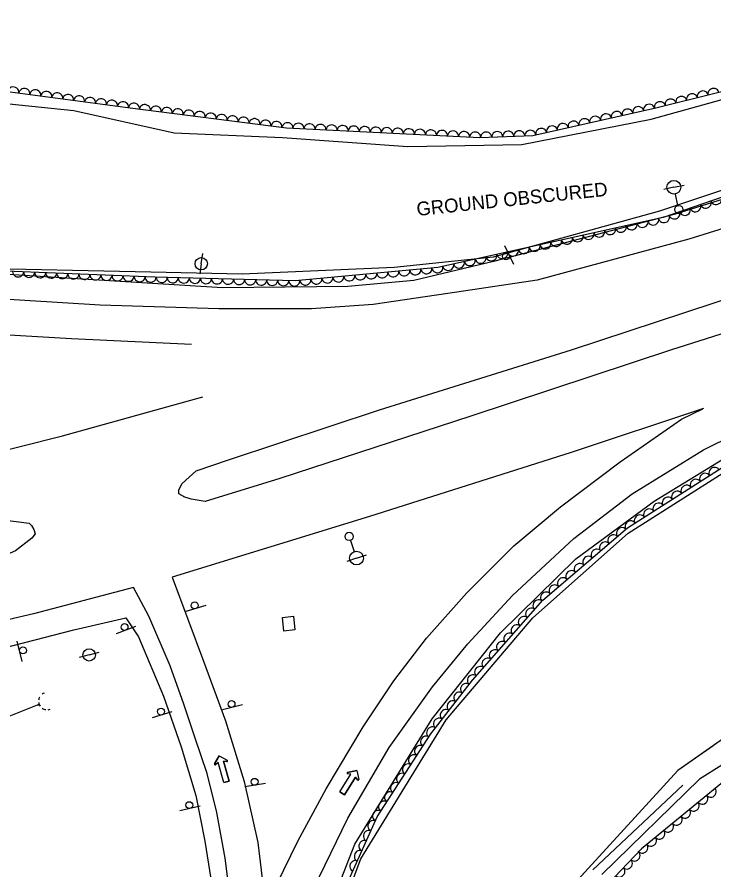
# Model space of a CAD drawing. Extents: x 1746719 to 1766531, y 631721 to 662391.
# Drawn here: x 1765372.1 to 1765624.3, y 632583.4 to 632892.2 of the extents above; entities that cross this region are included whole.
import ezdxf

# ---------------------------------------------------------------- set-up
doc = ezdxf.new("R2010")
doc.units = 0
for name, color, linetype in [('SURVEY - AERIAL SURVEY - Photo Control - Points - Elevations', 7, 'Continuous'), ('SURVEY - AERIAL SURVEY - Photo Control - Points - Locators', 7, 'Continuous'), ('SURVEY - AERIAL SURVEY - Photo Control with Text', 7, 'Continuous'), ('SURVEY - CENTERLINE - Existing Roads - Development', 7, 'Continuous'), ('SURVEY - CENTERLINE - Existing Roads Curve Text', 7, 'Continuous'), ('SURVEY - CENTERLINE - Preliminary Curve Text', 7, 'Continuous'), ('SURVEY - CONTROL - Grid', 7, 'Continuous')]:
    doc.layers.add(name, color=color, linetype=linetype)

msp = doc.modelspace()

# ---------------------------------------------------------------- linework, layer by layer
at = {"layer": 'SURVEY - AERIAL SURVEY - Photo Control - Points - Elevations'}
for points in [[(1765857.25, 632881.68), (1765794.16, 632864.12), (1765720.42, 632843.72), (1765667.91, 632828.19), (1765615.24, 632811.75), (1765560.39, 632797.01), (1765531.22, 632792.61), (1765501, 632788.19), (1765478.68, 632786.55), (1765445.17, 632786.56), (1765402.26, 632787.96), (1765361.2, 632790.5)], [(1765808.44, 632873.63), (1765792.99, 632869.08), (1765755.76, 632859.46), (1765713.54, 632851.41), (1765661.96, 632837.03), (1765610.31, 632820.87), (1765544.56, 632803.68), (1765515.68, 632796.87), (1765491.84, 632794.67), (1765446.41, 632794.21), (1765405.55, 632796.71), (1765330.18, 632801.39)], [(1765479.57, 632576.84), (1765491.84, 632602.17), (1765506.8, 632627.73), (1765522.42, 632649.73), (1765535.19, 632665.26), (1765551.37, 632682.75), (1765573.59, 632703.47), (1765594.73, 632719.63), (1765620.51, 632735.49), (1765654.92, 632752.57), (1765692.05, 632771), (1765715.9, 632780.72), (1765752.36, 632792.97), (1765803.63, 632810.03), (1765851.39, 632826.39)], [(1765473.12, 632538.35), (1765494.3, 632592.71), (1765522.39, 632638.09), (1765547.01, 632669.22), (1765574.33, 632696.02), (1765602.64, 632716.95), (1765636.77, 632737.82), (1765685.7, 632760.81), (1765733.53, 632781.24), (1765771.37, 632794.35), (1765805.09, 632805.78), (1765845.6, 632818.22)], [(1765432.82, 632718.43), (1765430.71, 632719.64), (1765430.69, 632721.07), (1765431.92, 632723.32), (1765436.99, 632727.96), (1765448.64, 632731.87), (1765503.24, 632750), (1765572.76, 632771.69), (1765655.48, 632799.06), (1765689.61, 632809.92), (1765692.79, 632808.69), (1765693.81, 632805.54), (1765692.47, 632802.66), (1765689.75, 632799.82), (1765685.07, 632796.63), (1765674.67, 632792.62), (1765608.9, 632771.72), (1765536.27, 632747.74), (1765467.17, 632725.14), (1765440.2, 632716.82), (1765435.08, 632717.69), (1765432.46, 632718.54)], [(1765435.29, 632773.64), (1765391.82, 632775.7), (1765360.92, 632777.57)], [(1764959.86, 632669.29), (1764985.37, 632672.58), (1765060.29, 632682.11), (1765156.9, 632694.65), (1765232.5, 632706.41), (1765288.72, 632716.85), (1765340.55, 632728.51), (1765388.58, 632740.56), (1765439.4, 632754.72)], [(1765620.5, 632750.45), (1765572.62, 632734.63), (1765499.7, 632711.36), (1765428.21, 632689.38), (1765439.6, 632659.02), (1765447.59, 632637.37), (1765454.33, 632615.5), (1765459.23, 632593.39), (1765461.61, 632573.28), (1765462.01, 632566.91), (1765465.95, 632577.98), (1765473.88, 632594.08), (1765483.94, 632612.74), (1765497.32, 632635.25), (1765508.47, 632651.92), (1765520.34, 632667.35), (1765534.94, 632683.74), (1765551.94, 632700.75), (1765568.73, 632714.87), (1765590.35, 632731.24), (1765612.53, 632746.59), (1765620.32, 632750.44)], [(1764985, 632646.34), (1765035.31, 632655.01), (1765087.95, 632661.65), (1765167.23, 632672.1), (1765251.78, 632685.46), (1765339.51, 632703.93), (1765367.1, 632710.21), (1765376.53, 632708.95), (1765377.35, 632708.11), (1765378.23, 632706.75), (1765378.64, 632705.15), (1765377.49, 632703.57), (1765371.62, 632698.98), (1765367.73, 632697.3), (1765362.18, 632696.02), (1765331.43, 632688.57), (1765253.62, 632672.78), (1765147.19, 632656.13), (1765047.13, 632644.27), (1764986, 632638.62)], [(1765448.9, 632576.2), (1765447.49, 632587.68), (1765444.47, 632604.19), (1765440.92, 632618.33), (1765436.59, 632631.17), (1765432.52, 632643.42), (1765427.47, 632657.32), (1765419.87, 632675.33), (1765414.28, 632685.64), (1765378.13, 632676.2), (1765348.02, 632669.14), (1765303.18, 632658.5), (1765263.85, 632650.94), (1765225.73, 632643.97)], [(1765325.52, 632609.29), (1765309.07, 632619.33), (1765290.55, 632628.57), (1765283.21, 632633.37), (1765279.72, 632636.47), (1765278.8, 632639.76), (1765280.26, 632643.23), (1765286.04, 632645.66), (1765335.12, 632655.51), (1765392.67, 632670.41), (1765411.49, 632674.67), (1765416.11, 632667.85), (1765425.09, 632646.38), (1765431.5, 632628.03), (1765436.79, 632610.43), (1765440.07, 632593.9), (1765442.19, 632580.17)], [(1765580.49, 632583.44), (1765612.99, 632614.18)]]:
    msp.add_lwpolyline(points, dxfattribs=at)
at = {"layer": 'SURVEY - AERIAL SURVEY - Photo Control - Points - Locators'}
for p, q in [((1765443.61, 632621.83), (1765445.26, 632624.78)), ((1765445.26, 632624.78), (1765443.61, 632621.83)), ((1765445.26, 632624.78), (1765448.21, 632623.13)), ((1765445.26, 632624.78), (1765448.21, 632623.13)), ((1765444.95, 632622.28), (1765443.98, 632621.52)), ((1765444.95, 632622.28), (1765443.98, 632621.52)), ((1765446.99, 632615.05), (1765444.95, 632622.28)), ((1765446.99, 632615.05), (1765444.95, 632622.28)), ((1765448.06, 632622.68), (1765446.84, 632622.82)), ((1765446.84, 632622.82), (1765448.89, 632615.58)), ((1765448.89, 632615.58), (1765446.84, 632622.82)), ((1765446.84, 632622.82), (1765448.06, 632622.68)), ((1765488.92, 632611.71), (1765492.95, 632618.06)), ((1765488.92, 632611.71), (1765492.95, 632618.06)), ((1765491.73, 632618.75), (1765495.03, 632619.49)), ((1765495.03, 632619.49), (1765491.73, 632618.75)), ((1765492.95, 632618.06), (1765491.74, 632618.27)), ((1765492.95, 632618.06), (1765491.74, 632618.27)), ((1765495.03, 632619.49), (1765495.76, 632616.19)), ((1765495.03, 632619.49), (1765495.76, 632616.19)), ((1765448.89, 632615.58), (1765446.99, 632615.05)), ((1765446.99, 632615.05), (1765448.89, 632615.58)), ((1765494.61, 632617), (1765490.58, 632610.65)), ((1765490.58, 632610.65), (1765494.61, 632617)), ((1765495.32, 632616), (1765494.61, 632617)), ((1765494.61, 632617), (1765495.32, 632616)), ((1765490.58, 632610.65), (1765488.92, 632611.71)), ((1765488.92, 632611.71), (1765490.58, 632610.65))]:
    msp.add_line(p, q, dxfattribs=at)
for points in [[(1765360.91, 632861.63), (1765392.72, 632858.38), (1765429.02, 632850.31), (1765468.19, 632848.63), (1765513.51, 632845.41), (1765554.76, 632846.09), (1765601.54, 632855.29), (1765639.03, 632865.65), (1765672.16, 632878.07), (1765713.19, 632884.31), (1765745.52, 632889.53), (1765771.31, 632888.55), (1765787.58, 632881.26), (1765790.05, 632871.89), (1765758.68, 632862.84), (1765702.95, 632850.23), (1765662.29, 632841.1), (1765604.59, 632821.95), (1765544.38, 632805.27), (1765508.6, 632801.5), (1765453.63, 632799.14), (1765420.59, 632799.81), (1765352.54, 632801.36)], [(1765474.87, 632529.79), (1765496.5, 632587.48), (1765527.45, 632637.73), (1765558.78, 632674.71), (1765593.29, 632705.34), (1765631.22, 632729.53), (1765673.46, 632750.47), (1765722.2, 632772.01), (1765775.01, 632792.43), (1765796.22, 632800.87), (1765798.78, 632801.11)], [(1765798.78, 632801.11), (1765807.14, 632795.35), (1765807.26, 632789.76), (1765804.64, 632783.71), (1765808.42, 632775.04), (1765803.24, 632760.85), (1765803.23, 632745.58), (1765793.28, 632728.91), (1765783.58, 632738.22), (1765766.43, 632728.5), (1765741.93, 632711.37), (1765711.69, 632688.32), (1765711.14, 632679.93), (1765672.95, 632650.01), (1765643.28, 632631.46), (1765619.08, 632616.29), (1765583.79, 632581.78)]]:
    msp.add_lwpolyline(points, dxfattribs=at)
for centre, start, end in [((1765443.83, 632621.71), 150.7885, 308.2816), ((1765443.83, 632621.71), 150.7885, 308.2816), ((1765448.09, 632622.92), 263.3402, 60.7885), ((1765448.09, 632622.92), 263.3402, 60.7885), ((1765491.78, 632618.51), 102.5725, 260.0656), ((1765491.78, 632618.51), 102.5725, 260.0656), ((1765495.52, 632616.14), 215.1242, 12.5725), ((1765495.52, 632616.14), 215.1242, 12.5725)]:
    msp.add_arc(centre, 0.246, start, end, dxfattribs=at)
at = {"layer": 'SURVEY - AERIAL SURVEY - Photo Control with Text'}
for points in [[(1765367.79, 632865.45), (1765413.08, 632859.33), (1765469.6, 632852.1), (1765539.64, 632848.63), (1765558.76, 632849.37), (1765603.24, 632859.33), (1765646.51, 632870.11), (1765690.71, 632886.66), (1765742.41, 632891.86), (1765769.71, 632892.23), (1765789.62, 632882.61), (1765795.65, 632873.51), (1765792.56, 632870.93), (1765783.19, 632869.05), (1765731.6, 632855.59), (1765660.56, 632838.47), (1765605.98, 632819.6), (1765524.43, 632801.55), (1765472.74, 632796.71), (1765421.97, 632798.07), (1765349.97, 632800.91)], [(1765482.1, 632557.28), (1765502.44, 632602.66), (1765521.82, 632632.68), (1765536.98, 632652.14), (1765562.35, 632681.13), (1765593.06, 632707.24), (1765629.93, 632730.78)], [(1765628.11, 632615.69), (1765598.05, 632591.12), (1765566.13, 632557.52)]]:
    msp.add_lwpolyline(points, dxfattribs=at)
for centre, major_axis in [((1765370.81, 632865.04), (1.98, -0.27)), ((1765374.78, 632864.51), (1.98, -0.27)), ((1765378.74, 632863.97), (1.98, -0.27)), ((1765382.71, 632863.44), (1.98, -0.27)), ((1765386.67, 632862.9), (1.98, -0.27)), ((1765390.63, 632862.36), (1.98, -0.27)), ((1765616.37, 632862.6), (1.94, 0.48)), ((1765620.25, 632863.57), (1.94, 0.48)), ((1765624.13, 632864.53), (1.94, 0.48)), ((1765394.6, 632861.83), (1.98, -0.27)), ((1765398.56, 632861.29), (1.98, -0.27)), ((1765402.53, 632860.76), (1.98, -0.27)), ((1765406.49, 632860.22), (1.98, -0.27)), ((1765410.45, 632859.69), (1.98, -0.27)), ((1765604.72, 632859.7), (1.94, 0.48)), ((1765608.6, 632860.67), (1.94, 0.48)), ((1765612.48, 632861.63), (1.94, 0.48)), ((1765414.42, 632859.16), (1.98, -0.25)), ((1765418.39, 632858.65), (1.98, -0.25)), ((1765422.35, 632858.15), (1.98, -0.25)), ((1765426.32, 632857.64), (1.98, -0.25)), ((1765430.29, 632857.13), (1.98, -0.25)), ((1765434.26, 632856.62), (1.98, -0.25)), ((1765589.12, 632856.17), (1.95, 0.44)), ((1765593.02, 632857.04), (1.95, 0.44)), ((1765596.92, 632857.92), (1.95, 0.44)), ((1765600.83, 632858.79), (1.95, 0.44)), ((1765438.23, 632856.12), (1.98, -0.25)), ((1765442.19, 632855.61), (1.98, -0.25)), ((1765446.16, 632855.1), (1.98, -0.25)), ((1765450.13, 632854.59), (1.98, -0.25)), ((1765454.1, 632854.09), (1.98, -0.25)), ((1765458.06, 632853.58), (1.98, -0.25)), ((1765462.03, 632853.07), (1.98, -0.25)), ((1765577.41, 632853.55), (1.95, 0.44)), ((1765581.31, 632854.42), (1.95, 0.44)), ((1765585.21, 632855.3), (1.95, 0.44)), ((1765466, 632852.56), (1.98, -0.25)), ((1765469.97, 632852.09), (2, -0.1)), ((1765473.96, 632851.89), (2, -0.1)), ((1765477.96, 632851.69), (2, -0.1)), ((1765481.95, 632851.49), (2, -0.1)), ((1765485.95, 632851.29), (2, -0.1)), ((1765489.94, 632851.09), (2, -0.1)), ((1765493.94, 632850.9), (2, -0.1)), ((1765497.93, 632850.7), (2, -0.1)), ((1765501.93, 632850.5), (2, -0.1)), ((1765505.92, 632850.3), (2, -0.1)), ((1765509.92, 632850.1), (2, -0.1)), ((1765561.79, 632850.05), (1.95, 0.44)), ((1765565.7, 632850.93), (1.95, 0.44)), ((1765569.6, 632851.8), (1.95, 0.44)), ((1765573.5, 632852.67), (1.95, 0.44)), ((1765513.92, 632849.9), (2, -0.1)), ((1765517.91, 632849.71), (2, -0.1)), ((1765521.91, 632849.51), (2, -0.1)), ((1765525.9, 632849.31), (2, -0.1)), ((1765529.9, 632849.11), (2, -0.1)), ((1765533.89, 632848.91), (2, -0.1)), ((1765537.89, 632848.71), (2, -0.1)), ((1765541.88, 632848.71), (2, 0.08)), ((1765545.88, 632848.87), (2, 0.08)), ((1765549.88, 632849.03), (2, 0.08)), ((1765553.87, 632849.18), (2, 0.08)), ((1765557.87, 632849.34), (2, 0.08)), ((1765617.59, 632823.61), (-1.89, -0.65)), ((1765621.37, 632824.92), (-1.89, -0.65)), ((1765625.15, 632826.23), (-1.89, -0.65)), ((1765610.03, 632821), (-1.89, -0.65)), ((1765613.81, 632822.31), (-1.89, -0.65)), ((1765598.45, 632817.93), (-1.95, -0.43)), ((1765602.35, 632818.8), (-1.95, -0.43)), ((1765606.25, 632819.69), (-1.89, -0.65)), ((1765586.73, 632815.34), (-1.95, -0.43)), ((1765590.64, 632816.2), (-1.95, -0.43)), ((1765594.54, 632817.07), (-1.95, -0.43)), ((1765571.11, 632811.88), (-1.95, -0.43)), ((1765575.02, 632812.74), (-1.95, -0.43)), ((1765578.92, 632813.61), (-1.95, -0.43)), ((1765582.83, 632814.47), (-1.95, -0.43)), ((1765555.49, 632808.42), (-1.95, -0.43)), ((1765559.39, 632809.29), (-1.95, -0.43)), ((1765563.3, 632810.15), (-1.95, -0.43)), ((1765567.2, 632811.02), (-1.95, -0.43)), ((1765543.77, 632805.83), (-1.95, -0.43)), ((1765547.68, 632806.69), (-1.95, -0.43)), ((1765551.58, 632807.56), (-1.95, -0.43)), ((1765528.15, 632802.37), (-1.95, -0.43)), ((1765532.06, 632803.23), (-1.95, -0.43)), ((1765535.96, 632804.1), (-1.95, -0.43)), ((1765539.87, 632804.96), (-1.95, -0.43)), ((1765372.52, 632800.02), (-2, 0.08)), ((1765376.52, 632799.86), (-2, 0.08)), ((1765380.52, 632799.7), (-2, 0.08)), ((1765384.51, 632799.55), (-2, 0.08)), ((1765504.33, 632799.66), (-1.99, -0.19)), ((1765508.31, 632800.04), (-1.99, -0.19)), ((1765512.29, 632800.41), (-1.99, -0.19)), ((1765516.28, 632800.78), (-1.99, -0.19)), ((1765520.26, 632801.16), (-1.99, -0.19)), ((1765524.24, 632801.53), (-1.99, -0.19)), ((1765388.51, 632799.39), (-2, 0.08)), ((1765392.51, 632799.23), (-2, 0.08)), ((1765396.5, 632799.07), (-2, 0.08)), ((1765400.5, 632798.91), (-2, 0.08)), ((1765404.5, 632798.76), (-2, 0.08)), ((1765408.49, 632798.6), (-2, 0.08)), ((1765412.49, 632798.44), (-2, 0.08)), ((1765416.49, 632798.28), (-2, 0.08)), ((1765420.49, 632798.13), (-2, 0.08)), ((1765424.48, 632798), (-2, 0.05)), ((1765428.48, 632797.89), (-2, 0.05)), ((1765432.48, 632797.79), (-2, 0.05)), ((1765436.48, 632797.68), (-2, 0.05)), ((1765440.48, 632797.57), (-2, 0.05)), ((1765444.48, 632797.46), (-2, 0.05)), ((1765448.47, 632797.36), (-2, 0.05)), ((1765452.47, 632797.25), (-2, 0.05)), ((1765456.47, 632797.14), (-2, 0.05)), ((1765460.47, 632797.04), (-2, 0.05)), ((1765464.47, 632796.93), (-2, 0.05)), ((1765468.47, 632796.82), (-2, 0.05)), ((1765472.47, 632796.72), (-2, 0.05)), ((1765476.45, 632797.06), (-1.99, -0.19)), ((1765480.43, 632797.43), (-1.99, -0.19)), ((1765484.41, 632797.8), (-1.99, -0.19)), ((1765488.4, 632798.17), (-1.99, -0.19)), ((1765492.38, 632798.55), (-1.99, -0.19)), ((1765496.36, 632798.92), (-1.99, -0.19)), ((1765500.35, 632799.29), (-1.99, -0.19)), ((1765624.43, 632727.27), (1.69, 1.08)), ((1765621.06, 632725.12), (1.69, 1.08)), ((1765614.32, 632720.81), (1.69, 1.08)), ((1765617.69, 632722.96), (1.69, 1.08)), ((1765610.94, 632718.66), (1.69, 1.08)), ((1765604.2, 632714.35), (1.69, 1.08)), ((1765607.57, 632716.5), (1.69, 1.08)), ((1765600.83, 632712.2), (1.69, 1.08)), ((1765594.09, 632707.89), (1.69, 1.08)), ((1765597.46, 632710.05), (1.69, 1.08)), ((1765590.94, 632705.44), (1.52, 1.3)), ((1765587.89, 632702.85), (1.52, 1.3)), ((1765584.85, 632700.25), (1.52, 1.3)), ((1765581.8, 632697.66), (1.52, 1.3)), ((1765575.7, 632692.48), (1.52, 1.3)), ((1765578.75, 632695.07), (1.52, 1.3)), ((1765572.66, 632689.89), (1.52, 1.3)), ((1765569.61, 632687.3), (1.52, 1.3)), ((1765566.56, 632684.71), (1.52, 1.3)), ((1765563.51, 632682.12), (1.52, 1.3)), ((1765560.72, 632679.27), (1.32, 1.51)), ((1765558.09, 632676.26), (1.32, 1.51)), ((1765555.45, 632673.25), (1.32, 1.51)), ((1765552.82, 632670.24), (1.32, 1.51)), ((1765550.18, 632667.23), (1.32, 1.51)), ((1765547.55, 632664.22), (1.32, 1.51)), ((1765544.92, 632661.21), (1.32, 1.51)), ((1765542.28, 632658.2), (1.32, 1.51)), ((1765537.01, 632652.18), (1.32, 1.51)), ((1765539.65, 632655.19), (1.32, 1.51)), ((1765534.55, 632649.02), (1.23, 1.58)), ((1765532.09, 632645.87), (1.23, 1.58)), ((1765529.64, 632642.71), (1.23, 1.58)), ((1765527.18, 632639.56), (1.23, 1.58)), ((1765524.72, 632636.4), (1.23, 1.58)), ((1765522.26, 632633.25), (1.23, 1.58)), ((1765520.04, 632629.92), (1.08, 1.68)), ((1765517.87, 632626.56), (1.08, 1.68)), ((1765515.7, 632623.2), (1.08, 1.68)), ((1765513.53, 632619.84), (1.08, 1.68)), ((1765511.36, 632616.48), (1.08, 1.68)), ((1765509.19, 632613.12), (1.08, 1.68)), ((1765507.02, 632609.76), (1.08, 1.68)), ((1765623.22, 632611.69), (-1.55, -1.27)), ((1765504.85, 632606.4), (1.08, 1.68)), ((1765620.12, 632609.16), (-1.55, -1.27)), ((1765502.68, 632603.04), (1.08, 1.68)), ((1765613.93, 632604.1), (-1.55, -1.27)), ((1765617.03, 632606.63), (-1.55, -1.27)), ((1765610.83, 632601.57), (-1.55, -1.27)), ((1765500.99, 632599.42), (0.82, 1.83)), ((1765607.74, 632599.04), (-1.55, -1.27)), ((1765499.35, 632595.77), (0.82, 1.83)), ((1765604.64, 632596.5), (-1.55, -1.27)), ((1765497.72, 632592.12), (0.82, 1.83)), ((1765598.44, 632591.44), (-1.55, -1.27)), ((1765601.54, 632593.97), (-1.55, -1.27)), ((1765496.08, 632588.47), (0.82, 1.83)), ((1765595.64, 632588.59), (-1.38, -1.45)), ((1765494.44, 632584.82), (0.82, 1.83)), ((1765592.89, 632585.69), (-1.38, -1.45)), ((1765590.13, 632582.79), (-1.38, -1.45))]:
    msp.add_ellipse(centre, major_axis=major_axis, ratio=0.940188, start_param=0, end_param=3.141593, dxfattribs=at)
at = {"layer": 'SURVEY - CENTERLINE - Existing Roads - Development'}
for p, q in [((1765609.81, 632830.59), (1765606.15, 632829.78)), ((1765609.81, 632830.59), (1765613.47, 632831.4)), ((1765611.26, 632824), (1765610.35, 632828.15)), ((1765438.78, 632802.91), (1765439.31, 632806.62)), ((1765438.78, 632802.91), (1765438.25, 632799.2)), ((1765492.79, 632702.75), (1765494.17, 632698.73)), ((1765494.98, 632696.36), (1765491.43, 632695.15)), ((1765494.98, 632696.36), (1765498.53, 632697.58)), ((1765398.23, 632661.28), (1765394.61, 632660.3)), ((1765398.23, 632661.28), (1765401.85, 632662.27)), ((1765349.5, 632631.38), (1765380.16, 632643.41)), ((1765379.51, 632643.15), (1765380.16, 632643.41))]:
    msp.add_line(p, q, dxfattribs=at)
for centre, radius in [((1765609.81, 632830.59), 2.5), ((1765611.59, 632822.53), 1.5), ((1765438.78, 632802.91), 2.25), ((1765492.3, 632704.17), 1.5), ((1765494.98, 632696.36), 2.5), ((1765398.23, 632661.28), 2.25)]:
    msp.add_circle(centre, radius, dxfattribs=at)
for start_param, end_param in [(0.730907, 1.085951), (0, 0.255182), (1.352995, 1.815775), (2.156577, 2.588895), (2.883049, 3.125465)]:
    msp.add_ellipse((1765383.04, 632644.56), major_axis=(-1.14, 2.91), ratio=0.99961, start_param=start_param, end_param=end_param, dxfattribs=at)
at = {"layer": 'SURVEY - CENTERLINE - Existing Roads Curve Text'}
for points in [[(1765973.36, 632671.12), (1765982.41, 632697.12), (1765984.72, 632709.16), (1765984.81, 632718.92), (1765983.83, 632727.57), (1765980.22, 632737.21), (1765969.18, 632766.6), (1765955.69, 632802.18), (1765911.93, 632787.13), (1765832.17, 632759.06), (1765785.6, 632742.15), (1765760.5, 632727.86), (1765718.94, 632696.97), (1765628.91, 632631.82), (1765611.19, 632619.43), (1765552.93, 632555.72), (1765519.35, 632457.79), (1765498.71, 632391.83), (1765488.91, 632356.46), (1765527.99, 632339.05)], [(1765624.05, 632628.42), (1765611.19, 632619.43), (1765590.47, 632596.77)], [(1765590.47, 632596.77), (1765556.73, 632559.87)]]:
    msp.add_lwpolyline(points, dxfattribs=at)
at = {"layer": 'SURVEY - CENTERLINE - Preliminary Curve Text'}
msp.add_line((1765470.41, 632672.57), (1765470.41, 632672.57), dxfattribs=at)
msp.add_lwpolyline([(1765468.13, 632674.82), (1765472.11, 632675.28), (1765472.69, 632670.32), (1765468.71, 632669.85), (1765468.13, 632674.82)], dxfattribs=at)
at = {"layer": 'SURVEY - CONTROL - Grid'}
for p, q in [((1765548.51, 632809.5), (1765551.74, 632802.73)), ((1765440.39, 632679.16), (1765433.22, 632676.97)), ((1765414.98, 632671.62), (1765408, 632668.88)), ((1765373.97, 632658.95), (1765372.17, 632666.23)), ((1765453.7, 632643.21), (1765446.42, 632641.41)), ((1765428.19, 632640.73), (1765421.04, 632638.48)), ((1765461.98, 632614.68), (1765454.57, 632613.56)), ((1765438.38, 632606.55), (1765431.08, 632604.85))]:
    msp.add_line(p, q, dxfattribs=at)
for centre in [(1765549.03, 632805.57), (1765436.43, 632679.23), (1765411.02, 632671.38), (1765374.26, 632662.91), (1765424.23, 632640.77), (1765449.74, 632643.49), (1765458.07, 632615.33), (1765434.43, 632606.89)]:
    msp.add_circle(centre, 1.25, dxfattribs=at)

# ---------------------------------------------------------------- texts
at = {"layer": 'SURVEY - AERIAL SURVEY - Photo Control - Points - Locators'}
msp.add_text('GROUND OBSCURED', height=5, rotation=6.0701, dxfattribs=at).set_placement((1765516.95, 632820.19))

doc.saveas('drawing.dxf')
